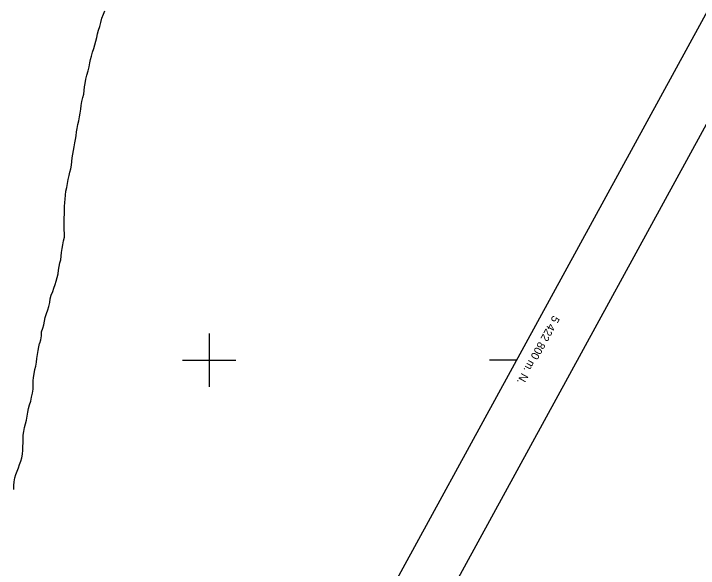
# Model space of a CAD drawing. Extents: x 219136 to 222520, y 5421589 to 5424530.
# Drawn here: x 221526.7 to 221783.2, y 5422722 to 5422929.9 of the extents above; entities that cross this region are included whole.
import ezdxf

# ---------------------------------------------------------------- set-up
doc = ezdxf.new("R2010")
doc.units = 0
for name, color, linetype in [('Level 4', 7, 'Continuous'), ('Level 60', 7, 'Continuous'), ('Level 61', 7, 'Continuous')]:
    doc.layers.add(name, color=color, linetype=linetype)

msp = doc.modelspace()

# ---------------------------------------------------------------- linework, layer by layer
at = {"layer": 'Level 4'}
for points in [[(221552.04, 5422895.56), (221552.28, 5422897), (221552.68, 5422898.55), (221552.99, 5422899.8), (221553.19, 5422901.15), (221553.31, 5422902.51), (221553.47, 5422903.79), (221553.74, 5422905.35), (221554.13, 5422906.9), (221554.59, 5422908.45), (221554.96, 5422910.02), (221555.23, 5422911.47), (221555.53, 5422912.8), (221555.83, 5422914.06), (221556.28, 5422915.5), (221556.72, 5422916.86), (221557.07, 5422918.31), (221557.5, 5422919.65), (221557.85, 5422921.04), (221558.1, 5422922.35), (221558.47, 5422923.75), (221558.95, 5422925.17), (221559.36, 5422926.68), (221559.75, 5422928.26), (221560.32, 5422929.71), (221560.88, 5422931.05)], [(221536.48, 5422806.38), (221536.88, 5422807.7), (221537.1, 5422809.21), (221537.19, 5422810.65), (221537.6, 5422812.02), (221537.97, 5422813.25), (221538.22, 5422814.64), (221538.55, 5422816.07), (221539.05, 5422817.53), (221539.52, 5422818.91), (221539.85, 5422820.19), (221540.23, 5422821.62), (221540.37, 5422823.05), (221540.82, 5422824.43), (221541.36, 5422825.79), (221541.83, 5422827.03), (221542.21, 5422828.4), (221542.59, 5422829.68), (221542.97, 5422830.99), (221543.36, 5422832.37), (221543.57, 5422833.8), (221543.77, 5422835.19), (221544.07, 5422836.48), (221544.38, 5422837.69), (221544.58, 5422839.01), (221544.69, 5422840.45), (221544.84, 5422841.89), (221545.08, 5422843.24), (221545.4, 5422844.75), (221545.74, 5422846.15), (221545.74, 5422847.54), (221545.63, 5422848.85), (221545.64, 5422850.28), (221545.67, 5422851.89), (221545.67, 5422853.39), (221545.73, 5422854.72), (221545.78, 5422856.22), (221545.75, 5422857.58), (221545.85, 5422859.12), (221545.96, 5422860.42), (221546.1, 5422861.87), (221546.31, 5422863.33), (221546.62, 5422864.78), (221546.87, 5422866.22), (221547.1, 5422867.72), (221547.46, 5422869.24), (221547.82, 5422870.52), (221548.17, 5422871.82), (221548.41, 5422873.14), (221548.54, 5422874.52), (221548.7, 5422875.91), (221548.93, 5422877.21), (221549.16, 5422878.67), (221549.4, 5422880.06), (221549.64, 5422881.46), (221549.92, 5422882.81), (221550.15, 5422884.18), (221550.32, 5422885.59), (221550.52, 5422886.92), (221550.79, 5422888.41), (221551.13, 5422889.82), (221551.43, 5422891.21), (221551.65, 5422892.63), (221551.85, 5422894.19), (221552.04, 5422895.56)], [(221526.89, 5422754.47), (221527.17, 5422755.95), (221527.59, 5422757.13), (221528.06, 5422758.43), (221528.5, 5422759.66), (221528.97, 5422760.96), (221529.42, 5422762.13), (221529.83, 5422763.43), (221530.05, 5422764.81), (221530.16, 5422766.23), (221530.2, 5422767.63), (221530.26, 5422769.06), (221530.32, 5422770.45), (221530.34, 5422771.89), (221530.51, 5422773.34), (221530.81, 5422774.77), (221531.15, 5422776.19), (221531.48, 5422777.58), (221531.78, 5422779.07), (221532.08, 5422780.57), (221532.33, 5422781.96), (221532.68, 5422783.3), (221533.1, 5422784.66), (221533.46, 5422786.18), (221533.82, 5422787.7), (221533.99, 5422789.18), (221534.05, 5422790.79), (221534.09, 5422792.24), (221534.17, 5422793.56), (221534.39, 5422794.95), (221534.68, 5422796.48), (221534.98, 5422797.82), (221535.23, 5422799.22), (221535.37, 5422800.65), (221535.64, 5422802.15), (221535.89, 5422803.6), (221536.14, 5422804.99), (221536.46, 5422806.29), (221536.48, 5422806.38)], [(221526.73, 5422751.5), (221526.82, 5422753), (221526.89, 5422754.47)]]:
    msp.add_lwpolyline(points, dxfattribs=at)
at = {"layer": 'Level 60'}
msp.add_lwpolyline([(219164.83, 5422989.67), (219989.85, 5424500.03), (222033.74, 5423383.57), (221208.72, 5421873.21)], close=True, dxfattribs=at)
msp.add_lwpolyline([(221226.31, 5421863.6), (221663.34, 5421624.89), (222488.32, 5423135.3), (222051.3, 5423374), (221226.31, 5421863.6)], dxfattribs=at)
at = {"layer": 'Level 61'}
msp.add_line((221714.97, 5422800), (221704.97, 5422800), dxfattribs=at)
for points in [[(221600, 5422810), (221600, 5422800), (221600, 5422790)], [(221590, 5422800), (221600, 5422800), (221610, 5422800)]]:
    msp.add_lwpolyline(points, dxfattribs=at)

# ---------------------------------------------------------------- texts
msp.add_text('5 422 800 m. N.', height=2.9999, rotation=241.3548, dxfattribs=at).set_placement((221728.79, 5422816.97))

doc.saveas('drawing.dxf')
